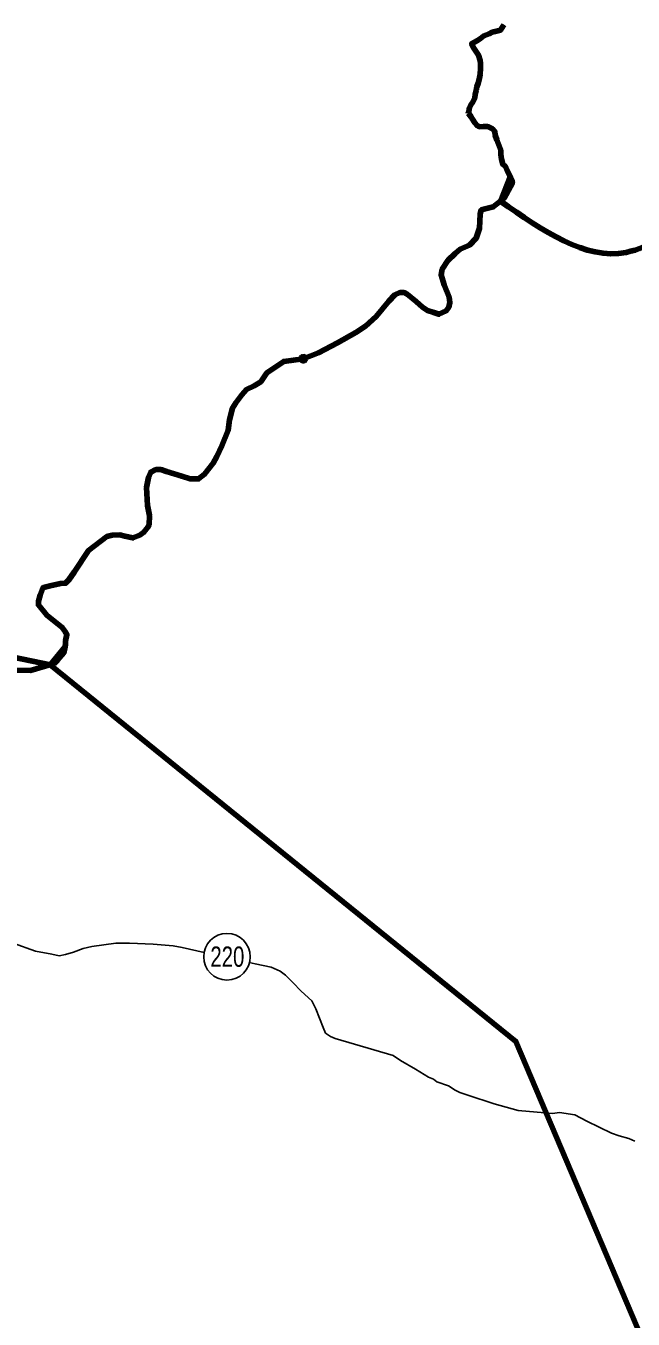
# Model space of a CAD drawing. Extents: x 553962 to 842807, y 8883888 to 9032388.
# Drawn here: x 729677 to 740135, y 8923744 to 8946015 of the extents above; entities that cross this region are included whole.
import ezdxf
from ezdxf.enums import TextEntityAlignment as Align

# ---------------------------------------------------------------- set-up
doc = ezdxf.new("R2010")
doc.units = 0
doc.header["$LTSCALE"] = 150
doc.header["$PDMODE"] = 32
doc.header["$PDSIZE"] = 75
for name, color, linetype, lineweight in [('12', 7, 'Continuous', 25), ('24', 7, 'Continuous', 25), ('48', 7, 'Continuous', 25), ('53', 7, 'Continuous', 106), ('9', 7, 'Continuous', 90)]:
    doc.layers.add(name, color=color, linetype=linetype, lineweight=lineweight)

msp = doc.modelspace()

# ---------------------------------------------------------------- linework, layer by layer
at = {"layer": '12'}
for points in [[(730249.8, 8930002.8), (730122.6, 8930028.5), (729842.6, 8930080), (728682.6, 8930494.7)], [(732746.1, 8930058.5), (732369.6, 8930141.5), (732211.8, 8930172.4), (731870.6, 8930203.6), (731463.1, 8930219.6), (731228.7, 8930220), (730810.8, 8930159.7), (730662.9, 8930124.3), (730494.6, 8930063.5), (730356.9, 8930023), (730249.8, 8930002.8)], [(740161.8, 8926805.8), (740060.1, 8926851.9), (739892.2, 8926903.1), (739765, 8926949.2), (739337.8, 8927153.8), (739129.4, 8927261.1), (738864.6, 8927302.4), (738747.4, 8927287.3), (738156.6, 8927334.2), (737744.4, 8927452.2), (737286.5, 8927600.7), (737149.1, 8927646.8), (737067.7, 8927687.7), (736955.9, 8927764.3), (736752.4, 8927830.9), (736696.5, 8927876.9), (736610.1, 8927912.7), (736386.4, 8928050.7), (736127.2, 8928198.9), (736000.1, 8928285.7), (735002.7, 8928577.9), (734921.3, 8928613.7), (734840, 8928669.9), (734799.6, 8928766.8), (734673.4, 8929087.9), (734602.6, 8929225.6), (734419.8, 8929388.9), (734272.7, 8929542), (734150.8, 8929664.5), (734054.3, 8929736), (733901.8, 8929807.6), (733626.9, 8929864.1), (733521.6, 8929887.4)]]:
    msp.add_lwpolyline(points, dxfattribs=at)
at = {"layer": '24', "lineweight": 53}
for points in [[(737906, 8946034), (737850.6, 8945938.3), (737784.3, 8945923.5), (737707.9, 8945903.6), (737656.9, 8945878.4), (737565.1, 8945843.3), (737508.8, 8945797.8), (737457.7, 8945762.5), (737354.3, 8945707.2), (737354.3, 8945707.2), (737354.5, 8945706.8)], [(737354.5, 8945706.8), (737394.5, 8945630.5), (737439.8, 8945559), (737475, 8945507.8), (737499.8, 8945416), (737504.6, 8945365.1), (737504, 8945288.7), (737498.2, 8945176.7), (737482.3, 8945090.2), (737466.6, 8945029.2), (737445.8, 8944963.1), (737430.2, 8944902.1), (737414.4, 8944830.9), (737408.9, 8944774.9), (737372.8, 8944698.8), (737342, 8944653.1), (737311, 8944587.1), (737305.5, 8944531.1), (737295.3, 8944521), (737294.5, 8944512.4)], [(737294.5, 8944512.4), (737310.4, 8944496.3), (737340.7, 8944455.3), (737370.9, 8944409.3), (737411.1, 8944342.9), (737446.4, 8944296.8), (737492, 8944276.2), (737558.2, 8944280.9), (737634.4, 8944280.4), (737715.5, 8944239.2), (737755.9, 8944193.1), (737760.6, 8944132), (737785.4, 8944050.3), (737815.4, 8943978.8), (737855.4, 8943871.7), (737854.9, 8943800.4), (737869.6, 8943718.8), (737889.3, 8943632.1), (737934.8, 8943591.1), (737964.9, 8943524.7), (738014.8, 8943418.8), (738014.7, 8943418.2), (738014.8, 8943418.8)], [(738014.8, 8943418.8), (738029.4, 8943395.5), (738053.2, 8943344.5), (738056.5, 8943309.6), (737913.6, 8943047.9), (737725.2, 8942897.3), (737520.8, 8942846.1), (737498.9, 8942773.1), (737491.6, 8942531.9), (737433.2, 8942356.6), (737316.4, 8942239.7), (737155.8, 8942166.6), (737068.3, 8942093.6), (736944.2, 8941976.7), (736849.3, 8941823.2), (736827.4, 8941728.2), (736878.5, 8941552.9), (736966.1, 8941341), (736980.7, 8941253.3), (736958.8, 8941172.9), (736915, 8941107.2), (736790.9, 8941048.7), (736703.3, 8941077.9), (736593.9, 8941114.5), (736506.3, 8941172.9), (736396.8, 8941267.9), (736243.5, 8941392.1), (736192.4, 8941421.4), (736119.4, 8941421.4), (736031.9, 8941384.8), (735929.7, 8941275.2), (735710.7, 8941012.2), (735528.2, 8940844.2), (735360.4, 8940734.6), (735046.5, 8940559.2), (734718.1, 8940383.8), (734455.3, 8940281.6)], [(734455.3, 8940281.6), (734119.6, 8940237.7), (733827.7, 8940040.4), (733725.5, 8939887), (733608.7, 8939813.9), (733477.3, 8939755.5), (733397, 8939660.5), (733294.9, 8939521.7), (733236.5, 8939434), (733185.4, 8939229.4), (733163.5, 8939054.1), (733054, 8938783.7), (732966.4, 8938601.1), (732900.7, 8938484.2), (732754.8, 8938294.2), (732652.6, 8938213.8), (732506.6, 8938213.8), (732360.6, 8938257.7), (732097.9, 8938338), (732003, 8938374.6), (731915.4, 8938374.6), (731827.8, 8938330.7), (731791.3, 8938235.8), (731754.8, 8938067.7), (731769.4, 8937753.5), (731805.9, 8937585.5), (731798.6, 8937424.7), (731776.7, 8937380.9), (731711.1, 8937293.2), (731638.1, 8937242.1), (731521.3, 8937198.2), (731382.6, 8937227.4), (731295, 8937249.4), (731163.7, 8937242.1), (731068.8, 8937220.1), (730754.9, 8936979), (730506.8, 8936606.4), (730419.2, 8936474.9), (730360.8, 8936416.4), (730273.2, 8936409.1), (730098.1, 8936372.6), (729981.3, 8936343.4), (729966.7, 8936328.8), (729922.9, 8936211.9), (729893.7, 8936109.6), (729893.7, 8936043.8), (730039.7, 8935868.4), (730302.4, 8935656.6), (730346.2, 8935590.8), (730382.7, 8935532.3), (730360.8, 8935422.8), (730360.8, 8935364.3), (730331.6, 8935218.2), (730222.1, 8935094), (730163.7, 8935035.5), (729755, 8934911.3), (729163.8, 8934925.9)]]:
    msp.add_lwpolyline(points, dxfattribs=at)
at = {"layer": '48'}
msp.add_circle((733140.5, 8929984.4), 401.3, dxfattribs=at)
at = {"layer": '53'}
for points in [[(737906, 8946034), (737850.6, 8945938.3), (737784.3, 8945923.5), (737707.9, 8945903.6), (737656.9, 8945878.4), (737565.1, 8945843.3), (737508.8, 8945797.8), (737457.7, 8945762.5), (737354.3, 8945707.2), (737354.3, 8945707.2), (737354.5, 8945706.8)], [(737906, 8946034), (737850.6, 8945938.3), (737784.3, 8945923.5), (737707.9, 8945903.6), (737656.9, 8945878.4), (737565.1, 8945843.3), (737508.8, 8945797.8), (737457.7, 8945762.5), (737354.3, 8945707.2), (737354.3, 8945707.2), (737354.5, 8945706.8)], [(737906, 8946034), (737850.6, 8945938.3), (737784.3, 8945923.5), (737707.9, 8945903.6), (737656.9, 8945878.4), (737565.1, 8945843.3), (737508.8, 8945797.8), (737457.7, 8945762.5), (737354.3, 8945707.2), (737354.3, 8945707.2), (737354.5, 8945706.8)], [(737354.5, 8945706.8), (737394.5, 8945630.5), (737439.8, 8945559), (737475, 8945507.8), (737499.8, 8945416), (737504.6, 8945365.1), (737504, 8945288.7), (737498.2, 8945176.7), (737482.3, 8945090.2), (737466.6, 8945029.2), (737445.8, 8944963.1), (737430.2, 8944902.1), (737414.4, 8944830.9), (737408.9, 8944774.9), (737372.8, 8944698.8), (737342, 8944653.1), (737311, 8944587.1), (737305.5, 8944531.1), (737295.3, 8944521), (737294.5, 8944512.4)], [(737354.5, 8945706.8), (737394.5, 8945630.5), (737439.8, 8945559), (737475, 8945507.8), (737499.8, 8945416), (737504.6, 8945365.1), (737504, 8945288.7), (737498.2, 8945176.7), (737482.3, 8945090.2), (737466.6, 8945029.2), (737445.8, 8944963.1), (737430.2, 8944902.1), (737414.4, 8944830.9), (737408.9, 8944774.9), (737372.8, 8944698.8), (737342, 8944653.1), (737311, 8944587.1), (737305.5, 8944531.1), (737295.3, 8944521), (737294.5, 8944512.4)], [(737354.5, 8945706.8), (737394.5, 8945630.5), (737439.8, 8945559), (737475, 8945507.8), (737499.8, 8945416), (737504.6, 8945365.1), (737504, 8945288.7), (737498.2, 8945176.7), (737482.3, 8945090.2), (737466.6, 8945029.2), (737445.8, 8944963.1), (737430.2, 8944902.1), (737414.4, 8944830.9), (737408.9, 8944774.9), (737372.8, 8944698.8), (737342, 8944653.1), (737311, 8944587.1), (737305.5, 8944531.1), (737295.3, 8944521), (737294.5, 8944512.4)], [(737294.5, 8944512.4), (737310.4, 8944496.3), (737340.7, 8944455.3), (737370.9, 8944409.3), (737411.1, 8944342.9), (737446.4, 8944296.8), (737492, 8944276.2), (737558.2, 8944280.9), (737634.4, 8944280.4), (737715.5, 8944239.2), (737755.9, 8944193.1), (737760.6, 8944132), (737785.4, 8944050.3), (737815.4, 8943978.8), (737855.4, 8943871.7), (737854.9, 8943800.4), (737869.6, 8943718.8), (737889.3, 8943632.1), (737934.8, 8943591.1), (737964.9, 8943524.7), (738014.8, 8943418.8), (738014.7, 8943418.2), (738014.8, 8943418.8)], [(737294.5, 8944512.4), (737310.4, 8944496.3), (737340.7, 8944455.3), (737370.9, 8944409.3), (737411.1, 8944342.9), (737446.4, 8944296.8), (737492, 8944276.2), (737558.2, 8944280.9), (737634.4, 8944280.4), (737715.5, 8944239.2), (737755.9, 8944193.1), (737760.6, 8944132), (737785.4, 8944050.3), (737815.4, 8943978.8), (737855.4, 8943871.7), (737854.9, 8943800.4), (737869.6, 8943718.8), (737889.3, 8943632.1), (737934.8, 8943591.1), (737964.9, 8943524.7), (738014.8, 8943418.8), (738014.7, 8943418.2), (738014.8, 8943418.8)], [(737294.5, 8944512.4), (737310.4, 8944496.3), (737340.7, 8944455.3), (737370.9, 8944409.3), (737411.1, 8944342.9), (737446.4, 8944296.8), (737492, 8944276.2), (737558.2, 8944280.9), (737634.4, 8944280.4), (737715.5, 8944239.2), (737755.9, 8944193.1), (737760.6, 8944132), (737785.4, 8944050.3), (737815.4, 8943978.8), (737855.4, 8943871.7), (737854.9, 8943800.4), (737869.6, 8943718.8), (737889.3, 8943632.1), (737934.8, 8943591.1), (737964.9, 8943524.7), (738014.8, 8943418.8), (738014.7, 8943418.2), (738014.8, 8943418.8)], [(738014.8, 8943418.8), (738029.4, 8943395.5), (738053.2, 8943344.5), (738056.5, 8943309.6), (737913.6, 8943047.9), (737725.2, 8942897.3), (737520.8, 8942846.1), (737498.9, 8942773.1), (737491.6, 8942531.9), (737433.2, 8942356.6), (737316.4, 8942239.7), (737155.8, 8942166.6), (737068.3, 8942093.6), (736944.2, 8941976.7), (736849.3, 8941823.2), (736827.4, 8941728.2), (736878.5, 8941552.9), (736966.1, 8941341), (736980.7, 8941253.3), (736958.8, 8941172.9), (736915, 8941107.2), (736790.9, 8941048.7), (736703.3, 8941077.9), (736593.9, 8941114.5), (736506.3, 8941172.9), (736396.8, 8941267.9), (736243.5, 8941392.1), (736192.4, 8941421.4), (736119.4, 8941421.4), (736031.9, 8941384.8), (735929.7, 8941275.2), (735710.7, 8941012.2), (735528.2, 8940844.2), (735360.4, 8940734.6), (735046.5, 8940559.2), (734718.1, 8940383.8), (734455.3, 8940281.6)], [(738014.8, 8943418.8), (738029.4, 8943395.5), (738053.2, 8943344.5), (738056.5, 8943309.6), (737913.6, 8943047.9), (737725.2, 8942897.3), (737520.8, 8942846.1), (737498.9, 8942773.1), (737491.6, 8942531.9), (737433.2, 8942356.6), (737316.4, 8942239.7), (737155.8, 8942166.6), (737068.3, 8942093.6), (736944.2, 8941976.7), (736849.3, 8941823.2), (736827.4, 8941728.2), (736878.5, 8941552.9), (736966.1, 8941341), (736980.7, 8941253.3), (736958.8, 8941172.9), (736915, 8941107.2), (736790.9, 8941048.7), (736703.3, 8941077.9), (736593.9, 8941114.5), (736506.3, 8941172.9), (736396.8, 8941267.9), (736243.5, 8941392.1), (736192.4, 8941421.4), (736119.4, 8941421.4), (736031.9, 8941384.8), (735929.7, 8941275.2), (735710.7, 8941012.2), (735528.2, 8940844.2), (735360.4, 8940734.6), (735046.5, 8940559.2), (734718.1, 8940383.8), (734455.3, 8940281.6)], [(738014.8, 8943418.8), (738029.4, 8943395.5), (738053.2, 8943344.5), (738056.5, 8943309.6), (737913.6, 8943047.9), (737725.2, 8942897.3), (737520.8, 8942846.1), (737498.9, 8942773.1), (737491.6, 8942531.9), (737433.2, 8942356.6), (737316.4, 8942239.7), (737155.8, 8942166.6), (737068.3, 8942093.6), (736944.2, 8941976.7), (736849.3, 8941823.2), (736827.4, 8941728.2), (736878.5, 8941552.9), (736966.1, 8941341), (736980.7, 8941253.3), (736958.8, 8941172.9), (736915, 8941107.2), (736790.9, 8941048.7), (736703.3, 8941077.9), (736593.9, 8941114.5), (736506.3, 8941172.9), (736396.8, 8941267.9), (736243.5, 8941392.1), (736192.4, 8941421.4), (736119.4, 8941421.4), (736031.9, 8941384.8), (735929.7, 8941275.2), (735710.7, 8941012.2), (735528.2, 8940844.2), (735360.4, 8940734.6), (735046.5, 8940559.2), (734718.1, 8940383.8), (734455.3, 8940281.6)], [(734455.3, 8940281.6), (734119.6, 8940237.7), (733827.7, 8940040.4), (733725.5, 8939887), (733608.7, 8939813.9), (733477.3, 8939755.5), (733397, 8939660.5), (733294.9, 8939521.7), (733236.5, 8939434), (733185.4, 8939229.4), (733163.5, 8939054.1), (733054, 8938783.7), (732966.4, 8938601.1), (732900.7, 8938484.2), (732754.8, 8938294.2), (732652.6, 8938213.8), (732506.6, 8938213.8), (732360.6, 8938257.7), (732097.9, 8938338), (732003, 8938374.6), (731915.4, 8938374.6), (731827.8, 8938330.7), (731791.3, 8938235.8), (731754.8, 8938067.7), (731769.4, 8937753.5), (731805.9, 8937585.5), (731798.6, 8937424.7), (731776.7, 8937380.9), (731711.1, 8937293.2), (731638.1, 8937242.1), (731521.3, 8937198.2), (731382.6, 8937227.4), (731295, 8937249.4), (731163.7, 8937242.1), (731068.8, 8937220.1), (730754.9, 8936979), (730506.8, 8936606.4), (730419.2, 8936474.9), (730360.8, 8936416.4), (730273.2, 8936409.1), (730098.1, 8936372.6), (729981.3, 8936343.4), (729966.7, 8936328.8), (729922.9, 8936211.9), (729893.7, 8936109.6), (729893.7, 8936043.8), (730039.7, 8935868.4), (730302.4, 8935656.6), (730346.2, 8935590.8), (730382.7, 8935532.3), (730360.8, 8935422.8), (730360.8, 8935364.3), (730331.6, 8935218.2), (730222.1, 8935094), (730163.7, 8935035.5), (729755, 8934911.3), (729163.8, 8934925.9)], [(734455.3, 8940281.6), (734119.6, 8940237.7), (733827.7, 8940040.4), (733725.5, 8939887), (733608.7, 8939813.9), (733477.3, 8939755.5), (733397, 8939660.5), (733294.9, 8939521.7), (733236.5, 8939434), (733185.4, 8939229.4), (733163.5, 8939054.1), (733054, 8938783.7), (732966.4, 8938601.1), (732900.7, 8938484.2), (732754.8, 8938294.2), (732652.6, 8938213.8), (732506.6, 8938213.8), (732360.6, 8938257.7), (732097.9, 8938338), (732003, 8938374.6), (731915.4, 8938374.6), (731827.8, 8938330.7), (731791.3, 8938235.8), (731754.8, 8938067.7), (731769.4, 8937753.5), (731805.9, 8937585.5), (731798.6, 8937424.7), (731776.7, 8937380.9), (731711.1, 8937293.2), (731638.1, 8937242.1), (731521.3, 8937198.2), (731382.6, 8937227.4), (731295, 8937249.4), (731163.7, 8937242.1), (731068.8, 8937220.1), (730754.9, 8936979), (730506.8, 8936606.4), (730419.2, 8936474.9), (730360.8, 8936416.4), (730273.2, 8936409.1), (730098.1, 8936372.6), (729981.3, 8936343.4), (729966.7, 8936328.8), (729922.9, 8936211.9), (729893.7, 8936109.6), (729893.7, 8936043.8), (730039.7, 8935868.4), (730302.4, 8935656.6), (730346.2, 8935590.8), (730382.7, 8935532.3), (730360.8, 8935422.8), (730360.8, 8935364.3), (730331.6, 8935218.2), (730222.1, 8935094), (730163.7, 8935035.5), (729755, 8934911.3), (729163.8, 8934925.9)], [(734455.3, 8940281.6), (734119.6, 8940237.7), (733827.7, 8940040.4), (733725.5, 8939887), (733608.7, 8939813.9), (733477.3, 8939755.5), (733397, 8939660.5), (733294.9, 8939521.7), (733236.5, 8939434), (733185.4, 8939229.4), (733163.5, 8939054.1), (733054, 8938783.7), (732966.4, 8938601.1), (732900.7, 8938484.2), (732754.8, 8938294.2), (732652.6, 8938213.8), (732506.6, 8938213.8), (732360.6, 8938257.7), (732097.9, 8938338), (732003, 8938374.6), (731915.4, 8938374.6), (731827.8, 8938330.7), (731791.3, 8938235.8), (731754.8, 8938067.7), (731769.4, 8937753.5), (731805.9, 8937585.5), (731798.6, 8937424.7), (731776.7, 8937380.9), (731711.1, 8937293.2), (731638.1, 8937242.1), (731521.3, 8937198.2), (731382.6, 8937227.4), (731295, 8937249.4), (731163.7, 8937242.1), (731068.8, 8937220.1), (730754.9, 8936979), (730506.8, 8936606.4), (730419.2, 8936474.9), (730360.8, 8936416.4), (730273.2, 8936409.1), (730098.1, 8936372.6), (729981.3, 8936343.4), (729966.7, 8936328.8), (729922.9, 8936211.9), (729893.7, 8936109.6), (729893.7, 8936043.8), (730039.7, 8935868.4), (730302.4, 8935656.6), (730346.2, 8935590.8), (730382.7, 8935532.3), (730360.8, 8935422.8), (730360.8, 8935364.3), (730331.6, 8935218.2), (730222.1, 8935094), (730163.7, 8935035.5), (729755, 8934911.3), (729163.8, 8934925.9)]]:
    msp.add_lwpolyline(points, dxfattribs=at)
at = {"layer": '9'}
msp.add_line((737849.4, 8942996.8), (738014.8, 8943418.8), dxfattribs=at)
for points in [[(737906, 8946034), (737850.6, 8945938.3), (737784.3, 8945923.5), (737707.9, 8945903.6), (737656.9, 8945878.4), (737565.1, 8945843.3), (737508.8, 8945797.8), (737457.7, 8945762.5), (737354.3, 8945707.2), (737354.3, 8945707.2), (737354.5, 8945706.8)], [(737354.5, 8945706.8), (737394.5, 8945630.5), (737439.8, 8945559), (737475, 8945507.8), (737499.8, 8945416), (737504.6, 8945365.1), (737504, 8945288.7), (737498.2, 8945176.7), (737482.3, 8945090.2), (737466.6, 8945029.2), (737445.8, 8944963.1), (737430.2, 8944902.1), (737414.4, 8944830.9), (737408.9, 8944774.9), (737372.8, 8944698.8), (737342, 8944653.1), (737311, 8944587.1), (737305.5, 8944531.1), (737295.3, 8944521), (737294.5, 8944512.4)], [(737294.5, 8944512.4), (737310.4, 8944496.3), (737340.7, 8944455.3), (737370.9, 8944409.3), (737411.1, 8944342.9), (737446.4, 8944296.8), (737492, 8944276.2), (737558.2, 8944280.9), (737634.4, 8944280.4), (737715.5, 8944239.2), (737755.9, 8944193.1), (737760.6, 8944132), (737785.4, 8944050.3), (737815.4, 8943978.8), (737855.4, 8943871.7), (737854.9, 8943800.4), (737869.6, 8943718.8), (737889.3, 8943632.1), (737934.8, 8943591.1), (737964.9, 8943524.7), (738014.8, 8943418.8), (738014.7, 8943418.2), (738014.8, 8943418.8)], [(738014.8, 8943418.8), (738029.4, 8943395.5), (738053.2, 8943344.5), (738056.5, 8943309.6), (737913.6, 8943047.9), (737725.2, 8942897.3), (737520.8, 8942846.1), (737498.9, 8942773.1), (737491.6, 8942531.9), (737433.2, 8942356.6), (737316.4, 8942239.7), (737155.8, 8942166.6), (737068.3, 8942093.6), (736944.2, 8941976.7), (736849.3, 8941823.2), (736827.4, 8941728.2), (736878.5, 8941552.9), (736966.1, 8941341), (736980.7, 8941253.3), (736958.8, 8941172.9), (736915, 8941107.2), (736790.9, 8941048.7), (736703.3, 8941077.9), (736593.9, 8941114.5), (736506.3, 8941172.9), (736396.8, 8941267.9), (736243.5, 8941392.1), (736192.4, 8941421.4), (736119.4, 8941421.4), (736031.9, 8941384.8), (735929.7, 8941275.2), (735710.7, 8941012.2), (735528.2, 8940844.2), (735360.4, 8940734.6), (735046.5, 8940559.2), (734718.1, 8940383.8), (734455.3, 8940281.6)], [(738014.8, 8943418.8), (738029.4, 8943395.5), (738053.2, 8943344.5), (738056.5, 8943309.6), (737913.6, 8943047.9), (737725.2, 8942897.3), (737520.8, 8942846.1), (737498.9, 8942773.1), (737491.6, 8942531.9), (737433.2, 8942356.6), (737316.4, 8942239.7), (737155.8, 8942166.6), (737068.3, 8942093.6), (736944.2, 8941976.7), (736849.3, 8941823.2), (736827.4, 8941728.2), (736878.5, 8941552.9), (736966.1, 8941341), (736980.7, 8941253.3), (736958.8, 8941172.9), (736915, 8941107.2), (736790.9, 8941048.7), (736703.3, 8941077.9), (736593.9, 8941114.5), (736506.3, 8941172.9), (736396.8, 8941267.9), (736243.5, 8941392.1), (736192.4, 8941421.4), (736119.4, 8941421.4), (736031.9, 8941384.8), (735929.7, 8941275.2), (735710.7, 8941012.2), (735528.2, 8940844.2), (735360.4, 8940734.6), (735046.5, 8940559.2), (734718.1, 8940383.8), (734455.3, 8940281.6)], [(737849.6, 8942996.8), (737725.2, 8942897.3), (737520.8, 8942846.1), (737498.9, 8942773.1), (737491.6, 8942531.9), (737433.2, 8942356.6), (737316.4, 8942239.7), (737155.8, 8942166.6), (737068.3, 8942093.6), (736944.2, 8941976.7), (736849.3, 8941823.2), (736827.4, 8941728.2), (736878.5, 8941552.9), (736966.1, 8941341), (736980.7, 8941253.3), (736958.8, 8941172.9), (736915, 8941107.2), (736790.9, 8941048.7), (736703.3, 8941077.9), (736593.9, 8941114.5), (736506.3, 8941172.9), (736396.8, 8941267.9), (736243.5, 8941392.1), (736192.4, 8941421.4), (736119.4, 8941421.4), (736031.9, 8941384.8), (735929.7, 8941275.2), (735710.7, 8941012.2), (735528.2, 8940844.2), (735360.4, 8940734.6), (735046.5, 8940559.2), (734718.1, 8940383.8), (734455.3, 8940281.6)], [(734455.3, 8940281.6), (734119.6, 8940237.7), (733827.7, 8940040.4), (733725.5, 8939887), (733608.7, 8939813.9), (733477.3, 8939755.5), (733397, 8939660.5), (733294.9, 8939521.7), (733236.5, 8939434), (733185.4, 8939229.4), (733163.5, 8939054.1), (733054, 8938783.7), (732966.4, 8938601.1), (732900.7, 8938484.2), (732754.8, 8938294.2), (732652.6, 8938213.8), (732506.6, 8938213.8), (732360.6, 8938257.7), (732097.9, 8938338), (732003, 8938374.6), (731915.4, 8938374.6), (731827.8, 8938330.7), (731791.3, 8938235.8), (731754.8, 8938067.7), (731769.4, 8937753.5), (731805.9, 8937585.5), (731798.6, 8937424.7), (731776.7, 8937380.9), (731711.1, 8937293.2), (731638.1, 8937242.1), (731521.3, 8937198.2), (731382.6, 8937227.4), (731295, 8937249.4), (731163.7, 8937242.1), (731068.8, 8937220.1), (730754.9, 8936979), (730506.8, 8936606.4), (730419.2, 8936474.9), (730360.8, 8936416.4), (730273.2, 8936409.1), (730098.1, 8936372.6), (729981.3, 8936343.4), (729966.7, 8936328.8), (729922.9, 8936211.9), (729893.7, 8936109.6), (729893.7, 8936043.8), (730039.7, 8935868.4), (730302.4, 8935656.6), (730346.2, 8935590.8), (730382.7, 8935532.3), (730360.8, 8935422.8), (730360.8, 8935364.3), (730331.6, 8935218.2), (730222.1, 8935094), (730163.7, 8935035.5), (729755, 8934911.3), (729163.8, 8934925.9)], [(734455.3, 8940281.6), (734119.6, 8940237.7), (733827.7, 8940040.4), (733725.5, 8939887), (733608.7, 8939813.9), (733477.3, 8939755.5), (733397, 8939660.5), (733294.9, 8939521.7), (733236.5, 8939434), (733185.4, 8939229.4), (733163.5, 8939054.1), (733054, 8938783.7), (732966.4, 8938601.1), (732900.7, 8938484.2), (732754.8, 8938294.2), (732652.6, 8938213.8), (732506.6, 8938213.8), (732360.6, 8938257.7), (732097.9, 8938338), (732003, 8938374.6), (731915.4, 8938374.6), (731827.8, 8938330.7), (731791.3, 8938235.8), (731754.8, 8938067.7), (731769.4, 8937753.5), (731805.9, 8937585.5), (731798.6, 8937424.7), (731776.7, 8937380.9), (731711.1, 8937293.2), (731638.1, 8937242.1), (731521.3, 8937198.2), (731382.6, 8937227.4), (731295, 8937249.4), (731163.7, 8937242.1), (731068.8, 8937220.1), (730754.9, 8936979), (730506.8, 8936606.4), (730419.2, 8936474.9), (730360.8, 8936416.4), (730273.2, 8936409.1), (730098.1, 8936372.6), (729981.3, 8936343.4), (729966.7, 8936328.8), (729922.9, 8936211.9), (729893.7, 8936109.6), (729893.7, 8936043.8), (730039.7, 8935868.4), (730302.4, 8935656.6), (730346.2, 8935590.8), (730382.7, 8935532.3), (730360.8, 8935422.8), (730360.8, 8935364.3)], [(734455.3, 8940281.6), (734119.6, 8940237.7), (733827.7, 8940040.4), (733725.5, 8939887), (733608.7, 8939813.9), (733477.3, 8939755.5), (733397, 8939660.5), (733294.9, 8939521.7), (733236.5, 8939434), (733185.4, 8939229.4), (733163.5, 8939054.1), (733054, 8938783.7), (732966.4, 8938601.1), (732900.7, 8938484.2), (732754.8, 8938294.2), (732652.6, 8938213.8), (732506.6, 8938213.8), (732360.6, 8938257.7), (732097.9, 8938338), (732003, 8938374.6), (731915.4, 8938374.6), (731827.8, 8938330.7), (731791.3, 8938235.8), (731754.8, 8938067.7), (731769.4, 8937753.5), (731805.9, 8937585.5), (731798.6, 8937424.7), (731776.7, 8937380.9), (731711.1, 8937293.2), (731638.1, 8937242.1), (731521.3, 8937198.2), (731382.6, 8937227.4), (731295, 8937249.4), (731163.7, 8937242.1), (731068.8, 8937220.1), (730754.9, 8936979), (730506.8, 8936606.4), (730419.2, 8936474.9), (730360.8, 8936416.4)], [(696242, 8937672.8), (702061.8, 8937200.5), (702208.9, 8933124.7), (710319.1, 8936704.6), (716154, 8938115.2), (724825.2, 8936103.1), (730092.7, 8935013.9)], [(730098.1, 8936372.6), (729981.3, 8936343.4), (729966.7, 8936328.8), (729922.9, 8936211.9), (729893.7, 8936109.6)], [(730360.8, 8936416.4), (730273.2, 8936409.1), (730098.1, 8936372.6)], [(729893.7, 8936109.6), (729893.7, 8936043.8), (730039.7, 8935868.4), (730302.4, 8935656.6), (730346.2, 8935590.8), (730382.7, 8935532.3), (730360.8, 8935422.8), (730360.8, 8935364.3), (730331.6, 8935218.2), (730222.1, 8935094), (730163.7, 8935035.5), (730092.7, 8935013.9), (738115.9, 8928527.7), (740378.1, 8923196.1), (742465.8, 8924928.2)], [(730360.8, 8935364.3), (730353.8, 8935329.2), (730092.7, 8935013.9), (738115.9, 8928527.7), (741055, 8921600.7)]]:
    msp.add_lwpolyline(points, dxfattribs=at)
msp.add_lwpolyline([(730092.7, 8935013.9), (730163.7, 8935035.5), (730222.1, 8935094), (730331.6, 8935218.2), (730353.8, 8935329.2)], close=True, dxfattribs=at)
for points in [[(743914.7, 8940037.6), (742675.2, 8941159), (742317.7, 8942267.2), (741308, 8942564.7), (740014, 8942114.2), (737849.4, 8942996.8)], [(743914.7, 8940037.6), (742675.2, 8941159), (742317.7, 8942267.2), (741308, 8942564.7), (740014, 8942114.2), (737849.6, 8942996.8)]]:
    msp.add_spline(points, degree=3, dxfattribs=at)
msp.add_point((734455.3, 8940281.6), dxfattribs=at)

# ---------------------------------------------------------------- texts
at = {"layer": '48', "width": 0.75}
msp.add_text('220', height=350, dxfattribs=at).set_placement((733147.1, 8929811.1), align=Align.CENTER)

doc.saveas('drawing.dxf')
